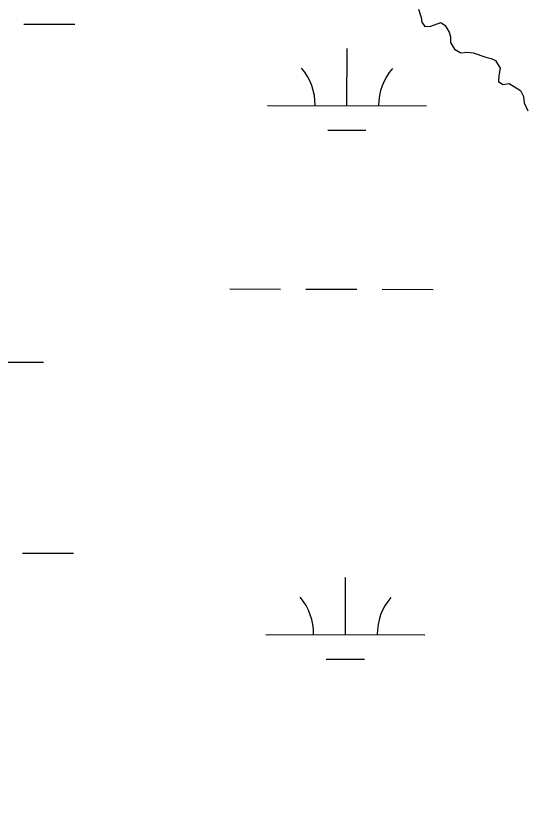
# Model space of a CAD drawing. Extents: x 3161665 to 3199565, y 885729 to 911164.
# Drawn here: x 3172368 to 3172689, y 906724 to 907227 of the extents above; entities that cross this region are included whole.
import ezdxf

# ---------------------------------------------------------------- set-up
doc = ezdxf.new("R2010")
doc.units = 0
for name, color, linetype in [('V-BORW-LINE', 7, 'Continuous'), ('V-SITE-VEGE', 7, 'Continuous'), ('V-TOPO-SHOR', 7, 'Continuous'), ('V-WETL-SWMP', 7, 'Continuous')]:
    doc.layers.add(name, color=color, linetype=linetype)

msp = doc.modelspace()

# ---------------------------------------------------------------- linework, layer by layer
at = {"layer": 'V-BORW-LINE'}
msp.add_spline([(3171327.9, 907006.88), (3171623.14, 906905.83), (3171717.62, 906853.29), (3171946, 906639.3), (3172410.75, 906162.46), (3172528.06, 906025.09), (3172553.45, 905979.41), (3172549.45, 905941.44), (3172540.22, 905931.04), (3172491.08, 905897.57), (3172432.77, 905918.55), (3172297.77, 906067.77), (3171751.6, 906617.91), (3171664.91, 906703.1), (3171534.3, 906809.91), (3171389.06, 906871.16), (3171294.49, 906899.37), (3171199.13, 906949.48), (3171152.72, 907010.85), (3171149.77, 907052.08), (3171164.02, 907081.31), (3171205.18, 907088.02), (3171297.41, 907016.42), (3171327.9, 907006.88)], degree=3, dxfattribs=at)
at = {"layer": 'V-SITE-VEGE'}
for p, q in [((3172621.59, 907230.96), (3172623.36, 907225.76)), ((3172623.36, 907225.76), (3172623.74, 907222.77)), ((3172623.74, 907222.77), (3172625.72, 907219.96)), ((3172629.51, 907220.34), (3172635.71, 907222.5)), ((3172635.71, 907222.5), (3172638.5, 907220.69)), ((3172625.72, 907219.96), (3172629.51, 907220.34)), ((3172638.5, 907220.69), (3172640.87, 907216.49)), ((3172640.87, 907216.49), (3172641.85, 907213.49)), ((3172641.85, 907213.49), (3172641.83, 907209.89)), ((3172641.83, 907209.89), (3172644.4, 907205.89)), ((3172644.4, 907205.89), (3172648.38, 907203.47)), ((3172648.38, 907203.47), (3172652.77, 907203.85)), ((3172652.77, 907203.85), (3172655.96, 907203.43)), ((3172655.96, 907203.43), (3172663.93, 907200.79)), ((3172663.93, 907200.79), (3172667.32, 907199.97)), ((3172667.32, 907199.97), (3172670.1, 907198.76)), ((3172670.1, 907198.76), (3172673.07, 907193.75)), ((3172673.07, 907193.75), (3172672.25, 907188.97)), ((3172672.25, 907188.97), (3172672.03, 907185.38)), ((3172672.03, 907185.38), (3172674.81, 907183.57)), ((3172674.81, 907183.57), (3172678.61, 907184.15)), ((3172678.61, 907184.15), (3172685.77, 907179.71)), ((3172685.77, 907179.71), (3172687.74, 907176.11)), ((3172687.74, 907176.11), (3172688.12, 907172.12)), ((3172688.12, 907172.12), (3172690.48, 907166.92))]:
    msp.add_line(p, q, dxfattribs=at)
at = {"layer": 'V-TOPO-SHOR'}
msp.add_lwpolyline([(3172621.59, 907230.96), (3172623.36, 907225.76), (3172623.74, 907222.77), (3172625.72, 907219.96), (3172629.51, 907220.34), (3172635.71, 907222.5), (3172638.5, 907220.69), (3172640.87, 907216.49), (3172641.85, 907213.49), (3172641.83, 907209.89), (3172644.4, 907205.89), (3172648.38, 907203.47), (3172652.77, 907203.85), (3172655.96, 907203.43), (3172663.93, 907200.79), (3172667.32, 907199.97), (3172670.1, 907198.76), (3172673.07, 907193.75), (3172672.25, 907188.97), (3172672.03, 907185.38), (3172674.81, 907183.57), (3172678.61, 907184.15), (3172685.77, 907179.71), (3172687.74, 907176.11), (3172688.12, 907172.12), (3172690.48, 907166.92)], dxfattribs=at)
at = {"layer": 'V-WETL-SWMP'}
for p, q in [((3172373.43, 907221.56), (3172405.43, 907221.47)), ((3172576.6, 907170.26), (3172576.7, 907206.26)), ((3172526.6, 907170.4), (3172626.6, 907170.12)), ((3172564.56, 907154.86), (3172588.56, 907154.8)), ((3172502.87, 907055.03), (3172534.87, 907054.94)), ((3172550.87, 907054.9), (3172582.87, 907054.81)), ((3172598.87, 907054.77), (3172630.87, 907054.68)), ((3172299.28, 907009.16), (3172385.68, 907008.92)), ((3172372.51, 906888.89), (3172404.51, 906888.8)), ((3172575.68, 906837.59), (3172575.78, 906873.59)), ((3172525.68, 906837.72), (3172625.68, 906837.45)), ((3172563.64, 906822.19), (3172587.64, 906822.12))]:
    msp.add_line(p, q, dxfattribs=at)
msp.add_lwpolyline([(3172621.59, 907230.96), (3172623.36, 907225.76), (3172623.74, 907222.77), (3172625.72, 907219.96), (3172629.51, 907220.34), (3172635.71, 907222.5), (3172638.5, 907220.69), (3172640.87, 907216.49), (3172641.85, 907213.49), (3172641.83, 907209.89), (3172644.4, 907205.89), (3172648.38, 907203.47), (3172652.77, 907203.85), (3172655.96, 907203.43), (3172663.93, 907200.79), (3172667.32, 907199.97), (3172670.1, 907198.76), (3172673.07, 907193.75), (3172672.25, 907188.97), (3172672.03, 907185.38), (3172674.81, 907183.57), (3172678.61, 907184.14), (3172685.77, 907179.71), (3172687.74, 907176.11), (3172688.12, 907172.12), (3172690.48, 907166.92)], dxfattribs=at)
for centre, start, end in [((3172521.36, 907170.89), 359.0698, 40.6135), ((3172631.84, 907170.58), 139.0698, 180.6135), ((3172520.44, 906838.21), 359.0698, 40.6135), ((3172630.93, 906837.91), 139.0698, 180.6135)]:
    msp.add_arc(centre, 35.25, start, end, dxfattribs=at)

doc.saveas('drawing.dxf')
